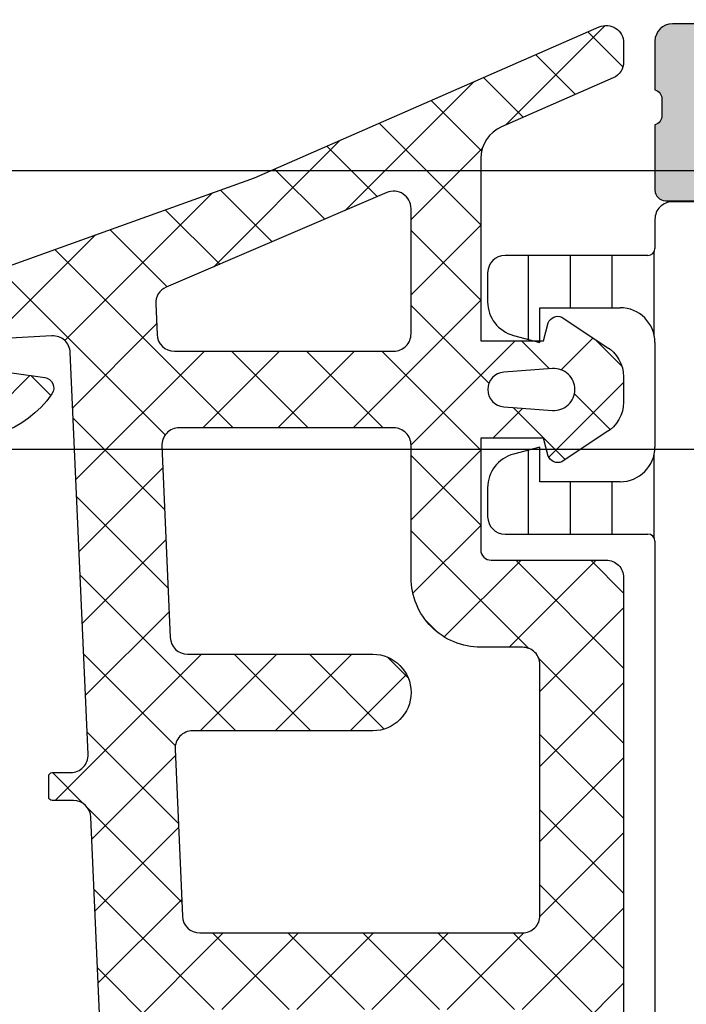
# Model space of a CAD drawing. Header units: millimetres. Extents: x 373037 to 682063, y 76092 to 274210.
# Tile 298 of 552: x 667693 to 667712, y 273221 to 273249. Entities that reach past the tile are written whole.
import ezdxf

# ---------------------------------------------------------------- set-up
doc = ezdxf.new("R2010")
doc.units = ezdxf.units.MM
doc.header["$LTSCALE"] = 100
doc.layers.add('PUDORYS', color=253, linetype='CONTINUOUS')

msp = doc.modelspace()

# ---------------------------------------------------------------- hatches: boundary and pattern name
at = {"layer": 'PUDORYS', "true_color": 0x939598}
h = msp.add_hatch(color=252, dxfattribs=at)
edge = h.paths.add_edge_path()
edge.add_arc((667666.1488604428, 273259.472451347), 0.5000674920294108, 90.0077324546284, 179.9922675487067)
edge.add_line((667665.6487929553, 273259.4725188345), (667665.6487929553, 273255.4725188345))
edge.add_arc((667666.1488604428, 273255.472586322), 0.5000674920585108, 180.0077324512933, 269.9922675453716)
edge.add_line((667666.1487929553, 273254.9725188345), (667667.4488417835, 273254.9725188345))
edge.add_arc((667667.4488048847, 273255.4725557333), 0.5000369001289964, 270.0042279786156, 359.9957720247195)
edge.add_line((667667.9488417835, 273255.4725188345), (667667.9488417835, 273255.9725188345))
edge.add_line((667667.9488417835, 273255.9725188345), (667666.9488417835, 273255.9725188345))
edge.add_line((667666.9488417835, 273255.9725188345), (667666.9488417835, 273257.4725188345))
edge.add_arc((667667.9488048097, 273257.4725558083), 0.9999630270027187, 89.99788148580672, 180.0021185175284, ccw=False)
edge.add_line((667667.9488417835, 273258.4725188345), (667671.9488417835, 273258.4725188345))
edge.add_arc((667671.9487649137, 273257.4724419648), 1.000076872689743, 0.004403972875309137, 89.99559602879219, ccw=False)
edge.add_line((667672.9488417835, 273257.4725188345), (667672.9488417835, 273255.9725188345))
edge.add_line((667672.9488417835, 273255.9725188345), (667671.9488417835, 273255.9725188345))
edge.add_line((667671.9488417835, 273255.9725188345), (667671.9488417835, 273255.4725188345))
edge.add_arc((667672.4487843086, 273255.4724613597), 0.4999425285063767, 179.9934131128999, 270.006586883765)
edge.add_line((667672.4488417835, 273254.9725188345), (667675.2488295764, 273254.9725188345))
edge.add_arc((667675.2488295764, 273255.4725188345), 0.5, 270, 360)
edge.add_line((667675.7488295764, 273255.4725188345), (667675.7488295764, 273255.6725188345))
edge.add_arc((667675.2488295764, 273255.6725188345), 0.5, 0, 90)
edge.add_line((667675.2488295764, 273256.1725188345), (667674.7488295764, 273256.1725188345))
edge.add_arc((667674.7488646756, 273256.6725539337), 0.5000351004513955, 180.004021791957, 269.9959782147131, ccw=False)
edge.add_line((667674.2488295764, 273256.6725188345), (667674.2488295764, 273257.4725218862))
edge.add_arc((667674.7488461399, 273257.4725053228), 0.5000165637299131, 90.00189796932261, 179.9981020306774, ccw=False)
edge.add_line((667674.7488295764, 273257.9725218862), (667706.0488234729, 273257.9725218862))
edge.add_line((667706.0488234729, 273257.9725218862), (667712.0872810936, 273257.5401252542))
edge.add_arc((667712.0488250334, 273256.5409055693), 0.9999594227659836, 0, 87.79599713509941, ccw=False)
edge.add_line((667713.0487844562, 273256.5409055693), (667713.0487844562, 273249.8724533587))
edge.add_arc((667712.5487844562, 273249.8724533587), 0.5, 270.0000000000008, 360, ccw=False)
edge.add_line((667712.5487844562, 273249.3724533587), (667711.6487844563, 273249.3724533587))
edge.add_arc((667711.6487844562, 273248.8724533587), 0.5, 90, 180)
edge.add_line((667711.1487844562, 273248.8724533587), (667711.1487844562, 273247.4724518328))
edge.add_arc((667711.0699480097, 273247.204931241), 0.278895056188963, -1.164589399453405, 73.58012357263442, ccw=False)
edge.add_line((667711.3487854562, 273247.1992628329), (667711.3487854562, 273246.7456688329))
edge.add_arc((667711.0699173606, 273246.7400081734), 0.2789255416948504, -73.57540544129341, 1.1628700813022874, ccw=False)
edge.add_line((667711.1487844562, 273246.4724648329), (667711.1487844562, 273244.5924538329))
edge.add_arc((667711.4487844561, 273244.5924538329), 0.2999999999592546, 180, 270.0000000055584)
edge.add_line((667711.4487844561, 273244.2924538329), (667712.4287587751, 273244.2924538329))
edge.add_arc((667712.4287587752, 273244.5924538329), 0.2999999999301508, 269.9999999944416, 360)
edge.add_line((667712.7287587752, 273244.5924538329), (667712.7287587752, 273247.352451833))
edge.add_arc((667712.8487587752, 273247.352451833), 0.1199999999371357, 89.99999997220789, 180, ccw=False)
edge.add_line((667712.8487587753, 273247.4724518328), (667717.1487844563, 273247.4724518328))
edge.add_arc((667717.1487844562, 273246.9724518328), 0.5, 0, 90, ccw=False)
edge.add_line((667717.6487844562, 273246.9724518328), (667717.6487844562, 273246.2724518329))
edge.add_line((667717.6487844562, 273246.2724518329), (667716.2672889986, 273243.8796315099))
edge.add_arc((667716.3869042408, 273243.8105716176), 0.1381197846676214, 150.0000000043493, 269.9999999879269)
edge.add_line((667716.3869042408, 273243.6724518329), (667720.1487844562, 273243.6724518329))
edge.add_arc((667720.1487844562, 273241.6724518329), 2, 0, 90, ccw=False)
edge.add_line((667722.1487844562, 273241.6724518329), (667722.1487844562, 273241.1044564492))
edge.add_arc((667722.6487844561, 273241.1044564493), 0.4999999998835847, 180.0000000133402, 214.4790717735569)
edge.add_arc((667726.3582830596, 273243.651929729), 5.000000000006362, 214.4790717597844, 264.6507719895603)
edge.add_arc((667725.9106646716, 273238.8105784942), 0.1381197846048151, 262.2975625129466, 390.0000000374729)
edge.add_line((667726.0302799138, 273238.8796383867), (667724.6487844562, 273241.2724587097))
edge.add_line((667724.6487844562, 273241.2724587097), (667724.6487844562, 273241.9724587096))
edge.add_arc((667725.1487844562, 273241.9724587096), 0.5, 90, 180, ccw=False)
edge.add_line((667725.1487844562, 273242.4724587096), (667729.4488101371, 273242.4724587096))
edge.add_arc((667729.4488101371, 273242.3524587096), 0.1199999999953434, 0, 90, ccw=False)
edge.add_line((667729.5688101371, 273242.3524587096), (667729.5688101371, 273239.5924607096))
edge.add_arc((667729.8688101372, 273239.5924607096), 0.3000000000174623, 180, 270)
edge.add_line((667729.8688101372, 273239.2924607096), (667730.8487844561, 273239.2924607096))
edge.add_arc((667730.8487844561, 273239.5924607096), 0.3000000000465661, 270.0000000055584, 360)
edge.add_line((667731.1487844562, 273239.5924607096), (667731.1487844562, 273241.4724717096))
edge.add_arc((667731.2276515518, 273241.7400150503), 0.2789255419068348, 178.8371299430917, 253.5754054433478, ccw=False)
edge.add_line((667730.9487834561, 273241.7456757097), (667730.9487834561, 273242.1992697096))
edge.add_arc((667731.2276209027, 273242.2049381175), 0.2788950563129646, 106.41987640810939, 181.1645893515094, ccw=False)
edge.add_line((667731.1487844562, 273242.4724587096), (667731.1487844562, 273245.472517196))
edge.add_line((667731.1487844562, 273245.472517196), (667730.4487120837, 273246.17262009))
edge.add_line((667730.4487120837, 273246.17262009), (667729.8487059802, 273246.17262009))
edge.add_line((667729.8487059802, 273246.17262009), (667729.8487059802, 273244.5726139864))
edge.add_arc((667729.3486965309, 273244.5726234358), 0.5000094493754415, 270.0010827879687, 359.99891720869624, ccw=False)
edge.add_line((667729.3487059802, 273244.0726139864), (667728.9532779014, 273244.0726139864))
edge.add_arc((667728.953277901, 273244.5726139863), 0.4999999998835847, 255.00000003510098, 270.0000000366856, ccw=False)
edge.add_line((667728.8238683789, 273244.0896510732), (667727.3899816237, 273244.4738598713))
edge.add_arc((667727.6488006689, 273245.4397856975), 0.9999999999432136, 179.9999999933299, 254.9999999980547, ccw=False)
edge.add_line((667726.6488006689, 273245.4397856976), (667726.6488006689, 273251.1726078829))
edge.add_line((667726.6488006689, 273251.1726078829), (667729.8487059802, 273251.1726078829))
edge.add_line((667729.8487059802, 273251.1726078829), (667729.8487059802, 273250.3726200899))
edge.add_line((667729.8487059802, 273250.3726200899), (667730.4487120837, 273250.3726200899))
edge.add_line((667730.4487120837, 273250.3726200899), (667731.1486937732, 273251.5850529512))
edge.add_line((667731.1486937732, 273251.5850529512), (667731.1486937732, 273252.6726078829))
edge.add_line((667731.1486937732, 273252.6726078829), (667716.1487844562, 273252.6726078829))
edge.add_arc((667716.1487844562, 273253.1726078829), 0.5, 180, 270, ccw=False)
edge.add_line((667715.6487844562, 273253.1726078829), (667715.6487844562, 273258.9725188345))
edge.add_arc((667714.6487844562, 273258.9725188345), 1, 0, 90)
edge.add_line((667714.6487844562, 273259.9725188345), (667666.1487929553, 273259.9725188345))
edge = h.paths.add_edge_path(flags=16)
edge.add_line((667725.0488006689, 273250.3726200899), (667725.0488006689, 273245.9726200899))
edge.add_arc((667724.5488006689, 273245.9726200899), 0.5, 270.0000000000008, 360, ccw=False)
edge.add_line((667724.5488006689, 273245.4726200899), (667720.1488006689, 273245.4726200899))
edge.add_arc((667720.1488006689, 273245.9726200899), 0.5, 180, 270, ccw=False)
edge.add_line((667719.6488006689, 273245.9726200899), (667719.6488006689, 273250.3726200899))
edge.add_arc((667720.1488006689, 273250.3726200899), 0.5, 90, 180, ccw=False)
edge.add_line((667720.1488006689, 273250.8726200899), (667724.5488006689, 273250.8726200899))
edge.add_arc((667724.5488006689, 273250.3726200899), 0.5, 0, 90, ccw=False)
h = msp.add_hatch(dxfattribs=at)
h.set_pattern_fill('ANSI37', color=252, scale=0.48, angle=270, style=0)
h.set_pattern_definition([(315, (667706.1487929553, 273234.9725188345), (1.077630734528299, 1.077630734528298), []), (44.99999999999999, (667706.1487929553, 273234.9725188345), (-1.077630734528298, 1.077630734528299), [])])
edge = h.paths.add_edge_path(flags=16)
edge.add_line((667706.8130869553, 273238.3737958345), (667708.2059409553, 273238.2740518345))
edge.add_arc((667708.248798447, 273238.872518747), 0.5999995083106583, 265.9039194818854, 360.000008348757)
edge.add_arc((667708.248798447, 273238.872518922), 0.5999995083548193, 359.9999916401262, 454.0960805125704)
edge.add_line((667708.2059409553, 273239.4709858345), (667706.8130869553, 273239.3712418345))
edge.add_arc((667706.8488014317, 273238.8725188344), 0.5000001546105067, 94.09606439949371, 265.9039355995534)
edge = h.paths.add_edge_path(flags=16)
edge.add_arc((667703.6487933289, 273240.4725154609), 0.4999996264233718, 269.9999571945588, 360.0000428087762)
edge.add_line((667704.1487929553, 273240.4725158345), (667704.1487929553, 273244.0662008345))
edge.add_arc((667703.6487926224, 273244.0662008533), 0.5000003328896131, 359.9999978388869, 473.2180265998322)
edge.add_line((667703.4516769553, 273244.5257068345), (667697.1205749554, 273241.8098288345))
edge.add_arc((667697.3176908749, 273241.3503234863), 0.4999998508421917, 113.2180817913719, 182.5001106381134)
edge.add_line((667696.8181669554, 273241.3285128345), (667696.8564929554, 273240.4507058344))
edge.add_arc((667697.3560165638, 273240.4725153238), 0.4999994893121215, 182.499979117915, 270.0000448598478)
edge.add_line((667697.3560169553, 273239.9725158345), (667703.6487929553, 273239.9725158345))
edge = h.paths.add_edge_path(flags=16)
edge.add_line((667698.2406309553, 273214.9185968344), (667707.1374839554, 273210.7699268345))
edge.add_arc((667707.3487930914, 273211.2230805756), 0.499999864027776, 244.9999920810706, 360.0000296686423)
edge.add_line((667707.8487929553, 273211.2230808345), (667707.8487929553, 273220.5725158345))
edge.add_arc((667707.3487933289, 273220.572516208), 0.4999996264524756, 359.9999571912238, 450.0000428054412)
edge.add_line((667707.3487929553, 273221.0725158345), (667698.2248699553, 273221.0725158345))
edge.add_arc((667698.2248701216, 273220.5725157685), 0.5000000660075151, 90.00001905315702, 182.5000272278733)
edge.add_line((667697.7253459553, 273220.5507058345), (667697.9524159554, 273215.3499418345))
edge.add_arc((667698.4519413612, 273215.3717515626), 0.5000012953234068, 182.4999974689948, 244.9999080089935)
edge = h.paths.add_edge_path(flags=16)
edge.add_arc((667707.3487933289, 273223.772515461), 0.4999996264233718, 269.9999571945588, 360.0000428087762)
edge.add_line((667707.8487929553, 273223.7725158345), (667707.8487929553, 273230.9725158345))
edge.add_arc((667707.3487933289, 273230.9725162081), 0.4999996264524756, 359.9999571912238, 450.0000428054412)
edge.add_line((667707.3487929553, 273231.4725158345), (667706.1487929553, 273231.4725158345))
edge.add_arc((667706.1487914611, 273233.4725143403), 1.999998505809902, 179.9999571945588, 270.00004280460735, ccw=False)
edge.add_line((667704.1487929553, 273233.4725158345), (667704.1487929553, 273237.2725158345))
edge.add_arc((667703.6487933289, 273237.2725162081), 0.4999996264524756, 359.9999571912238, 450.0000428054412)
edge.add_line((667703.6487929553, 273237.7725158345), (667697.4957319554, 273237.7725158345))
edge.add_arc((667697.4957321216, 273237.2725157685), 0.5000000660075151, 90.00001905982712, 182.5000272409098)
edge.add_line((667696.9962079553, 273237.2507058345), (667697.2363429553, 273231.7507058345))
edge.add_arc((667697.7358665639, 273231.7725153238), 0.4999994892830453, 182.4999791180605, 270.0000448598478)
edge.add_line((667697.7358669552, 273231.2725158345), (667703.0487929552, 273231.2725158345))
edge.add_arc((667703.0487929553, 273230.1725158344), 1.100000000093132, -90, 90, ccw=False)
edge.add_line((667703.0487929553, 273229.0725158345), (667697.8755819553, 273229.0725158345))
edge.add_arc((667697.8755821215, 273228.5725157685), 0.5000000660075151, 90.00001905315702, 182.5000272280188)
edge.add_line((667697.3760579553, 273228.5507058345), (667697.5856309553, 273223.7507058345))
edge.add_arc((667698.0851545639, 273223.7725153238), 0.4999994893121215, 182.499979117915, 270.0000448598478)
edge.add_line((667698.0851549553, 273223.2725158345), (667707.3487929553, 273223.2725158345))
edge = h.paths.add_edge_path()
edge.add_line((667705.9623359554, 273208.5594628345), (667697.1744699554, 273212.6573118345))
edge.add_ellipse((667698.4423274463, 273215.3762372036), major_axis=(-3.000002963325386, 0), ratio=1, start_angle=2.5000588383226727, end_angle=64.9999693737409, ccw=False)
edge.add_line((667695.4451799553, 273215.2453758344), (667695.4168459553, 273215.8943258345))
edge.add_ellipse((667694.9173223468, 273215.8725163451), major_axis=(-0.4999994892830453, 0), ratio=1, start_angle=182.4999791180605, end_angle=270.0000448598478)
edge.add_line((667694.9173219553, 273216.3725158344), (667693.9487929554, 273216.3725158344))
edge.add_ellipse((667693.9487928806, 273216.4725157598), major_axis=(-0.09999992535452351, 0), ratio=1, start_angle=-4.28221164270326e-05, end_angle=90.00004277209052, ccw=False)
edge.add_line((667693.8487929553, 273216.4725158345), (667693.8487929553, 273217.0725158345))
edge.add_ellipse((667693.9487928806, 273217.0725159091), major_axis=(-0.09999992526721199, 0), ratio=1, start_angle=-90.00004280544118, end_angle=4.275541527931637e-05, ccw=False)
edge.add_line((667693.9487929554, 273217.1725158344), (667694.8518309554, 273217.1725158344))
edge.add_ellipse((667694.851830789, 273217.6725159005), major_axis=(-0.5000000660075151, 0), ratio=1, start_angle=90.0000190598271, end_angle=182.5000272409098)
edge.add_line((667695.3513549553, 273217.6943258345), (667694.9575169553, 273226.5946198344))
edge.add_ellipse((667694.4580056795, 273226.5725157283), major_axis=(-0.5000001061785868, 0), ratio=1, start_angle=182.5337692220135, end_angle=270.0000829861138)
edge.add_line((667694.4580049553, 273227.0725158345), (667693.8487929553, 273227.0725158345))
edge.add_ellipse((667693.8487928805, 273227.1725157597), major_axis=(-0.09999992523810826, 0), ratio=1, start_angle=-4.2822116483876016e-05, end_angle=90.00004282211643, ccw=False)
edge.add_line((667693.7487929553, 273227.1725158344), (667693.7487929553, 273227.7725158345))
edge.add_ellipse((667693.8487928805, 273227.7725159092), major_axis=(-0.09999992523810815, 0), ratio=1, start_angle=-90.00004285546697, end_angle=4.275541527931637e-05, ccw=False)
edge.add_line((667693.8487929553, 273227.8725158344), (667694.3783549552, 273227.8725158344))
edge.add_ellipse((667694.378355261, 273228.3725163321), major_axis=(-0.5000004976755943, 0), ratio=1, start_angle=89.99996496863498, end_angle=182.533697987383)
edge.add_line((667694.8778669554, 273228.3946198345), (667694.3672109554, 273239.9348448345))
edge.add_ellipse((667693.8676863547, 273239.9130353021), major_axis=(-0.5000004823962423, 0), ratio=1, start_angle=182.4999790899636, end_angle=273.2170573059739)
edge.add_line((667693.8396269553, 273240.4122478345), (667688.7058839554, 273240.1236848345))
edge.add_ellipse((667688.8214393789, 273239.7132668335), major_axis=(-0.426375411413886, 0), ratio=1, start_angle=-74.27514552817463, end_angle=69.24102762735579)
edge.add_line((667688.6703159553, 273239.3145718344), (667688.9029189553, 273239.3158118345))
edge.add_line((667688.9029189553, 273239.3158118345), (667690.7854979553, 273239.6139498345))
edge.add_line((667690.7854979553, 273239.6139498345), (667693.6347829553, 273239.2135238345))
edge.add_ellipse((667693.5930323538, 273238.9164432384), major_axis=(-0.2999999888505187, 0), ratio=1, start_angle=145.4022536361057, end_angle=262.00025595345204, ccw=False)
edge.add_ellipse((667691.3704612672, 273240.4495566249), major_axis=(-3.000047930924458, 0), ratio=1, start_angle=71.99157541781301, end_angle=145.4023587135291, ccw=False)
edge.add_line((667690.4429759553, 273237.5964778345), (667688.1880849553, 273238.2300538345))
edge.add_ellipse((667688.3490144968, 273239.0052663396), major_axis=(-0.7917403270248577, 0), ratio=1, start_angle=6.798346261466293, end_angle=78.27231020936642, ccw=False)
edge.add_line((667687.5628409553, 273238.9115438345), (667687.5616199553, 273239.9697538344))
edge.add_ellipse((667688.7407061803, 273239.8406295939), major_axis=(-1.18613548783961, 0), ratio=1, start_angle=288.65557644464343, end_angle=353.7503218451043, ccw=False)
edge.add_line((667688.3612869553, 273240.9644438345), (667691.6026269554, 273242.0587768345))
edge.add_line((667691.6026269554, 273242.0587768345), (667699.6524219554, 273244.9485548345))
edge.add_line((667699.6524219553, 273244.9485548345), (667709.5502989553, 273249.2813638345))
edge.add_ellipse((667709.7485690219, 273248.8223548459), major_axis=(-0.5000002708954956, 0), ratio=1, start_angle=180.0665763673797, end_angle=293.362049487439, ccw=False)
edge.add_line((667710.2485689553, 273248.8229358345), (667710.2492039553, 273248.2762348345))
edge.add_ellipse((667709.7492038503, 273248.2756545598), major_axis=(-0.5000004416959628, 0), ratio=1, start_angle=113.92082453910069, end_angle=180.0664945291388, ccw=False)
edge.add_line((667709.9519409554, 273247.8186008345), (667706.7479379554, 273246.4168448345))
edge.add_ellipse((667707.148792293, 273245.5007037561), major_axis=(-0.9999993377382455, 0), ratio=1, start_angle=-66.36838527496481, end_angle=5.280726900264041e-05)
edge.add_line((667706.1487929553, 273245.5007028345), (667706.1487929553, 273240.2727608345))
edge.add_line((667706.1487929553, 273240.2727608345), (667707.9482719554, 273240.2727518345))
edge.add_line((667707.9482719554, 273240.2727518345), (667708.0862139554, 273240.7875528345))
edge.add_ellipse((667708.3633679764, 273240.6727875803), major_axis=(-0.2999756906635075, 0), ratio=1, start_angle=247.4964333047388, end_angle=337.50629974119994, ccw=False)
edge.add_line((667708.4781809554, 273240.9499218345), (667709.7483079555, 273240.1007548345))
edge.add_ellipse((667709.2485871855, 273239.2348906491), major_axis=(-0.9997207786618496, 0), ratio=1, start_angle=179.9923881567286, end_angle=240.00923930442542, ccw=False)
edge.add_line((667710.2483079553, 273239.2347578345), (667710.2482769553, 273238.5103968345))
edge.add_ellipse((667709.2485391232, 273238.5106048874), major_axis=(-0.9997378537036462, 0), ratio=1, start_angle=119.99132494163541, end_angle=179.9880763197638, ccw=False)
edge.add_line((667709.7482769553, 273237.6447308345), (667708.4781809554, 273236.7955638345))
edge.add_ellipse((667708.3633690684, 273237.0727113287), major_axis=(-0.2999875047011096, 0), ratio=1, start_angle=22.49860380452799, end_angle=112.50240616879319, ccw=False)
edge.add_line((667708.0862139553, 273236.9579178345), (667707.9482419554, 273237.4727338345))
edge.add_line((667707.9482419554, 273237.4727338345), (667706.1487929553, 273237.4727418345))
edge.add_line((667706.1487929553, 273237.4727418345), (667706.1487929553, 273234.2725148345))
edge.add_ellipse((667706.4487927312, 273234.2725146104), major_axis=(-0.2999997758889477, 0), ratio=1, start_angle=-4.279988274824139e-05, end_angle=90.00004279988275)
edge.add_line((667706.4487929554, 273233.9725148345), (667709.7487889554, 273233.9725148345))
edge.add_ellipse((667709.7487893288, 273233.4725152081), major_axis=(-0.4999996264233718, 0), ratio=1, start_angle=179.9999571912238, end_angle=270.0000428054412, ccw=False)
edge.add_line((667710.2487889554, 273233.4725148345), (667710.2487889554, 273206.5748928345))
edge.add_line((667710.2487889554, 273206.5748928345), (667708.6983969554, 273205.6797748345))
edge.add_ellipse((667708.4483968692, 273206.1127873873), major_axis=(-0.4999999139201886, 0), ratio=1, start_angle=6.335268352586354e-05, end_angle=120.00001708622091, ccw=False)
edge.add_line((667707.9483969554, 273206.1127868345), (667706.2510259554, 273206.1127868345))
edge.add_line((667706.2510259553, 273206.1127868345), (667706.2510259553, 273208.1063088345))
edge.add_ellipse((667705.7510256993, 273208.1063091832), major_axis=(-0.5000002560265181, 0), ratio=1, start_angle=179.9999600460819, end_angle=244.9998714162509)
h = msp.add_hatch(dxfattribs=at)
h.set_pattern_fill('ANSI37', color=252, scale=0.48, angle=270, style=0)
h.set_pattern_definition([(315, (667706.1487931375, 273234.9725188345), (1.077630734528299, 1.077630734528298), []), (44.99999999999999, (667706.1487931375, 273234.9725188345), (-1.077630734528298, 1.077630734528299), [])])
edge = h.paths.add_edge_path(flags=16)
edge.add_line((667706.8130871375, 273238.3737958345), (667708.2059411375, 273238.2740518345))
edge.add_arc((667708.2487986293, 273238.872518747), 0.5999995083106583, 265.9039194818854, 360.000008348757)
edge.add_arc((667708.2487986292, 273238.872518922), 0.5999995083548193, 359.9999916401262, 454.0960805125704)
edge.add_line((667708.2059411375, 273239.4709858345), (667706.8130871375, 273239.3712418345))
edge.add_arc((667706.848801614, 273238.8725188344), 0.5000001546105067, 94.09606439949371, 265.9039355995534)
edge = h.paths.add_edge_path(flags=16)
edge.add_arc((667703.6487935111, 273240.4725154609), 0.4999996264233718, 269.9999571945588, 360.0000428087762)
edge.add_line((667704.1487931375, 273240.4725158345), (667704.1487931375, 273244.0662008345))
edge.add_arc((667703.6487928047, 273244.0662008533), 0.5000003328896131, 359.9999978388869, 473.2180265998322)
edge.add_line((667703.4516771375, 273244.5257068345), (667697.1205751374, 273241.8098288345))
edge.add_arc((667697.3176910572, 273241.3503234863), 0.4999998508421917, 113.2180817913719, 182.5001106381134)
edge.add_line((667696.8181671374, 273241.3285128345), (667696.8564931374, 273240.4507058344))
edge.add_arc((667697.356016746, 273240.4725153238), 0.4999994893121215, 182.499979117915, 270.0000448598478)
edge.add_line((667697.3560171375, 273239.9725158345), (667703.6487931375, 273239.9725158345))
edge = h.paths.add_edge_path(flags=16)
edge.add_line((667698.2406311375, 273214.9185968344), (667707.1374841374, 273210.7699268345))
edge.add_arc((667707.3487932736, 273211.2230805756), 0.499999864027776, 244.9999920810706, 360.0000296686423)
edge.add_line((667707.8487931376, 273211.2230808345), (667707.8487931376, 273220.5725158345))
edge.add_arc((667707.348793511, 273220.572516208), 0.4999996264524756, 359.9999571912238, 450.0000428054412)
edge.add_line((667707.3487931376, 273221.0725158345), (667698.2248701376, 273221.0725158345))
edge.add_arc((667698.2248703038, 273220.5725157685), 0.5000000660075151, 90.00001905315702, 182.5000272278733)
edge.add_line((667697.7253461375, 273220.5507058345), (667697.9524161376, 273215.3499418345))
edge.add_arc((667698.4519415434, 273215.3717515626), 0.5000012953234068, 182.4999974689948, 244.9999080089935)
edge = h.paths.add_edge_path(flags=16)
edge.add_arc((667707.348793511, 273223.772515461), 0.4999996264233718, 269.9999571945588, 360.0000428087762)
edge.add_line((667707.8487931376, 273223.7725158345), (667707.8487931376, 273230.9725158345))
edge.add_arc((667707.348793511, 273230.9725162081), 0.4999996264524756, 359.9999571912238, 450.0000428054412)
edge.add_line((667707.3487931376, 273231.4725158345), (667706.1487931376, 273231.4725158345))
edge.add_arc((667706.1487916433, 273233.4725143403), 1.999998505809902, 179.9999571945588, 270.00004280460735, ccw=False)
edge.add_line((667704.1487931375, 273233.4725158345), (667704.1487931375, 273237.2725158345))
edge.add_arc((667703.6487935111, 273237.2725162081), 0.4999996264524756, 359.9999571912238, 450.0000428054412)
edge.add_line((667703.6487931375, 273237.7725158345), (667697.4957321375, 273237.7725158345))
edge.add_arc((667697.4957323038, 273237.2725157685), 0.5000000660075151, 90.00001905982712, 182.5000272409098)
edge.add_line((667696.9962081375, 273237.2507058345), (667697.2363431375, 273231.7507058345))
edge.add_arc((667697.735866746, 273231.7725153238), 0.4999994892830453, 182.4999791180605, 270.0000448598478)
edge.add_line((667697.7358671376, 273231.2725158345), (667703.0487931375, 273231.2725158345))
edge.add_arc((667703.0487931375, 273230.1725158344), 1.100000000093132, -90, 90, ccw=False)
edge.add_line((667703.0487931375, 273229.0725158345), (667697.8755821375, 273229.0725158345))
edge.add_arc((667697.8755823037, 273228.5725157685), 0.5000000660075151, 90.00001905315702, 182.5000272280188)
edge.add_line((667697.3760581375, 273228.5507058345), (667697.5856311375, 273223.7507058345))
edge.add_arc((667698.0851547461, 273223.7725153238), 0.4999994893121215, 182.499979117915, 270.0000448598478)
edge.add_line((667698.0851551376, 273223.2725158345), (667707.3487931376, 273223.2725158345))
edge = h.paths.add_edge_path()
edge.add_line((667705.9623361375, 273208.5594628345), (667697.1744701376, 273212.6573118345))
edge.add_ellipse((667698.4423276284, 273215.3762372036), major_axis=(-3.000002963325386, 0), ratio=1, start_angle=2.5000588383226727, end_angle=64.9999693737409, ccw=False)
edge.add_line((667695.4451801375, 273215.2453758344), (667695.4168461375, 273215.8943258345))
edge.add_ellipse((667694.917322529, 273215.8725163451), major_axis=(-0.4999994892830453, 0), ratio=1, start_angle=182.4999791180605, end_angle=270.0000448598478)
edge.add_line((667694.9173221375, 273216.3725158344), (667693.9487931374, 273216.3725158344))
edge.add_ellipse((667693.9487930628, 273216.4725157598), major_axis=(-0.09999992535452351, 0), ratio=1, start_angle=-4.28221164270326e-05, end_angle=90.00004277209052, ccw=False)
edge.add_line((667693.8487931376, 273216.4725158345), (667693.8487931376, 273217.0725158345))
edge.add_ellipse((667693.9487930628, 273217.0725159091), major_axis=(-0.09999992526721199, 0), ratio=1, start_angle=-90.00004280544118, end_angle=4.275541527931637e-05, ccw=False)
edge.add_line((667693.9487931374, 273217.1725158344), (667694.8518311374, 273217.1725158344))
edge.add_ellipse((667694.8518309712, 273217.6725159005), major_axis=(-0.5000000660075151, 0), ratio=1, start_angle=90.0000190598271, end_angle=182.5000272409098)
edge.add_line((667695.3513551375, 273217.6943258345), (667694.9575171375, 273226.5946198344))
edge.add_ellipse((667694.4580058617, 273226.5725157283), major_axis=(-0.5000001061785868, 0), ratio=1, start_angle=182.5337692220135, end_angle=270.0000829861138)
edge.add_line((667694.4580051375, 273227.0725158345), (667693.8487931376, 273227.0725158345))
edge.add_ellipse((667693.8487930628, 273227.1725157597), major_axis=(-0.09999992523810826, 0), ratio=1, start_angle=-4.2822116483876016e-05, end_angle=90.00004282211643, ccw=False)
edge.add_line((667693.7487931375, 273227.1725158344), (667693.7487931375, 273227.7725158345))
edge.add_ellipse((667693.8487930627, 273227.7725159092), major_axis=(-0.09999992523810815, 0), ratio=1, start_angle=-90.00004285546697, end_angle=4.275541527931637e-05, ccw=False)
edge.add_line((667693.8487931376, 273227.8725158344), (667694.3783551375, 273227.8725158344))
edge.add_ellipse((667694.3783554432, 273228.3725163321), major_axis=(-0.5000004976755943, 0), ratio=1, start_angle=89.99996496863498, end_angle=182.533697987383)
edge.add_line((667694.8778671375, 273228.3946198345), (667694.3672111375, 273239.9348448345))
edge.add_ellipse((667693.8676865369, 273239.9130353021), major_axis=(-0.5000004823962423, 0), ratio=1, start_angle=182.4999790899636, end_angle=273.2170573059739)
edge.add_line((667693.8396271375, 273240.4122478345), (667688.7058841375, 273240.1236848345))
edge.add_ellipse((667688.8214395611, 273239.7132668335), major_axis=(-0.426375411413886, 0), ratio=1, start_angle=-74.27514552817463, end_angle=69.24102762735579)
edge.add_line((667688.6703161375, 273239.3145718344), (667688.9029191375, 273239.3158118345))
edge.add_line((667688.9029191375, 273239.3158118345), (667690.7854981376, 273239.6139498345))
edge.add_line((667690.7854981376, 273239.6139498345), (667693.6347831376, 273239.2135238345))
edge.add_ellipse((667693.5930325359, 273238.9164432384), major_axis=(-0.2999999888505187, 0), ratio=1, start_angle=145.4022536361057, end_angle=262.00025595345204, ccw=False)
edge.add_ellipse((667691.3704614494, 273240.4495566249), major_axis=(-3.000047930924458, 0), ratio=1, start_angle=71.99157541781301, end_angle=145.4023587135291, ccw=False)
edge.add_line((667690.4429761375, 273237.5964778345), (667688.1880851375, 273238.2300538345))
edge.add_ellipse((667688.349014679, 273239.0052663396), major_axis=(-0.7917403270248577, 0), ratio=1, start_angle=6.798346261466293, end_angle=78.27231020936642, ccw=False)
edge.add_line((667687.5628411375, 273238.9115438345), (667687.5616201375, 273239.9697538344))
edge.add_ellipse((667688.7407063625, 273239.8406295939), major_axis=(-1.18613548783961, 0), ratio=1, start_angle=288.65557644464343, end_angle=353.7503218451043, ccw=False)
edge.add_line((667688.3612871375, 273240.9644438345), (667691.6026271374, 273242.0587768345))
edge.add_line((667691.6026271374, 273242.0587768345), (667699.6524221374, 273244.9485548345))
edge.add_line((667699.6524221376, 273244.9485548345), (667709.5502991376, 273249.2813638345))
edge.add_ellipse((667709.7485692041, 273248.8223548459), major_axis=(-0.5000002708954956, 0), ratio=1, start_angle=180.0665763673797, end_angle=293.362049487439, ccw=False)
edge.add_line((667710.2485691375, 273248.8229358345), (667710.2492041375, 273248.2762348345))
edge.add_ellipse((667709.7492040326, 273248.2756545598), major_axis=(-0.5000004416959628, 0), ratio=1, start_angle=113.92082453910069, end_angle=180.0664945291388, ccw=False)
edge.add_line((667709.9519411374, 273247.8186008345), (667706.7479381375, 273246.4168448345))
edge.add_ellipse((667707.1487924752, 273245.5007037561), major_axis=(-0.9999993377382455, 0), ratio=1, start_angle=-66.36838527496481, end_angle=5.280726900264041e-05)
edge.add_line((667706.1487931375, 273245.5007028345), (667706.1487931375, 273240.2727608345))
edge.add_line((667706.1487931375, 273240.2727608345), (667707.9482721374, 273240.2727518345))
edge.add_line((667707.9482721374, 273240.2727518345), (667708.0862141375, 273240.7875528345))
edge.add_ellipse((667708.3633681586, 273240.6727875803), major_axis=(-0.2999756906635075, 0), ratio=1, start_angle=247.4964333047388, end_angle=337.50629974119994, ccw=False)
edge.add_line((667708.4781811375, 273240.9499218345), (667709.7483081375, 273240.1007548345))
edge.add_ellipse((667709.2485873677, 273239.2348906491), major_axis=(-0.9997207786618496, 0), ratio=1, start_angle=179.9923881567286, end_angle=240.00923930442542, ccw=False)
edge.add_line((667710.2483081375, 273239.2347578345), (667710.2482771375, 273238.5103968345))
edge.add_ellipse((667709.2485393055, 273238.5106048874), major_axis=(-0.9997378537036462, 0), ratio=1, start_angle=119.99132494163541, end_angle=179.9880763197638, ccw=False)
edge.add_line((667709.7482771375, 273237.6447308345), (667708.4781811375, 273236.7955638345))
edge.add_ellipse((667708.3633692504, 273237.0727113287), major_axis=(-0.2999875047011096, 0), ratio=1, start_angle=22.49860380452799, end_angle=112.50240616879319, ccw=False)
edge.add_line((667708.0862141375, 273236.9579178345), (667707.9482421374, 273237.4727338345))
edge.add_line((667707.9482421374, 273237.4727338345), (667706.1487931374, 273237.4727418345))
edge.add_line((667706.1487931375, 273237.4727418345), (667706.1487931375, 273234.2725148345))
edge.add_ellipse((667706.4487929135, 273234.2725146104), major_axis=(-0.2999997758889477, 0), ratio=1, start_angle=-4.279988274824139e-05, end_angle=90.00004279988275)
edge.add_line((667706.4487931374, 273233.9725148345), (667709.7487891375, 273233.9725148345))
edge.add_ellipse((667709.748789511, 273233.4725152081), major_axis=(-0.4999996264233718, 0), ratio=1, start_angle=179.9999571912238, end_angle=270.0000428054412, ccw=False)
edge.add_line((667710.2487891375, 273233.4725148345), (667710.2487891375, 273206.5748928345))
edge.add_line((667710.2487891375, 273206.5748928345), (667708.6983971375, 273205.6797748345))
edge.add_ellipse((667708.4483970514, 273206.1127873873), major_axis=(-0.4999999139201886, 0), ratio=1, start_angle=6.335268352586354e-05, end_angle=120.00001708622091, ccw=False)
edge.add_line((667707.9483971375, 273206.1127868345), (667706.2510261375, 273206.1127868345))
edge.add_line((667706.2510261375, 273206.1127868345), (667706.2510261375, 273208.1063088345))
edge.add_ellipse((667705.7510258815, 273208.1063091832), major_axis=(-0.5000002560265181, 0), ratio=1, start_angle=179.9999600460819, end_angle=244.9998714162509)
h = msp.add_hatch(dxfattribs=at)
h.set_pattern_fill('LINIE', color=252, scale=1.2, angle=90, style=0)
h.set_pattern_definition([(90, (679979.9212210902, 248347.5297934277), (-1.2, 7.347638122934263e-17), [])])
edge = h.paths.add_edge_path()
edge.add_arc((667712.4579826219, 273244.5624355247), 0.2999999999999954, -89.99792470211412, 0.0020752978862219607, ccw=False)
edge.add_line((667712.4579934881, 273244.2624355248), (667711.6476621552, 273244.2624068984))
edge.add_arc((667711.6476775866, 273243.7624095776), 0.4999973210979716, 90.00176831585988, 180.0023822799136)
edge.add_line((667711.1476802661, 273243.7623887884), (667711.1463597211, 273242.9213165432))
edge.add_arc((667710.946359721, 273242.9213165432), 0.1999999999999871, 270.00000000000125, 360, ccw=False)
edge.add_line((667710.946359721, 273242.7213165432), (667706.846359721, 273242.7213165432))
edge.add_arc((667706.846359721, 273242.2213165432), 0.5000000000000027, 89.99999999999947, 179.9999999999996)
edge.add_line((667706.346359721, 273242.2213165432), (667706.346359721, 273241.3905673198))
edge.add_arc((667707.346359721, 273241.3905673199), 0.9999999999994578, 180.0000000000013, 254.9999999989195)
edge.add_line((667707.0875406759, 273240.4246414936), (667707.846359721, 273240.2213165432))
edge.add_line((667707.846359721, 273240.2213165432), (667707.846359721, 273241.2213165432))
edge.add_line((667707.846359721, 273241.2213165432), (667710.146359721, 273241.2213165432))
edge.add_arc((667710.1446504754, 273240.217190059), 1.004127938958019, 0.23408772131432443, 89.90246998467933, ccw=False)
edge.add_line((667711.1487700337, 273240.2212925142), (667711.1487700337, 273237.2214141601))
edge.add_arc((667710.1446506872, 273237.2254425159), 1.004127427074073, 270.09751797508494, 359.7701403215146, ccw=False)
edge.add_line((667710.146359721, 273236.2213165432), (667707.8463597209, 273236.2213165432))
edge.add_line((667707.846359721, 273236.2213165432), (667707.846359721, 273237.2213165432))
edge.add_line((667707.846359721, 273237.2213165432), (667707.0875406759, 273237.0179915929))
edge.add_arc((667707.346359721, 273236.0520657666), 1.000000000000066, 105.0000000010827, 179.9999999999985)
edge.add_line((667706.346359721, 273236.0520657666), (667706.346359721, 273235.2213165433))
edge.add_arc((667706.846359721, 273235.2213165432), 0.4999999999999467, 180, 270)
edge.add_line((667706.846359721, 273234.7213165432), (667710.946359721, 273234.7213165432))
edge.add_arc((667710.9446311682, 273234.5171434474), 0.2041804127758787, 1.1558689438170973, 89.51493893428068, ccw=False)
edge.add_line((667711.1487700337, 273234.5212622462), (667711.1487929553, 273208.6798954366))
edge.add_arc((667711.6487902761, 273208.6799108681), 0.4999973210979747, 180.0017683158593, 270.002382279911)
edge.add_line((667711.6488110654, 273208.1799135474), (667712.4591423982, 273208.1799421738))
edge.add_arc((667712.4591532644, 273207.8799421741), 0.299999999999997, 0.0020752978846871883, 90.00207529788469, ccw=False)
edge.add_line((667712.7591532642, 273207.8799530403), (667712.7589082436, 273205.4799546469))
edge.add_arc((667713.2589042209, 273205.4799701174), 0.499995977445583, 180.0017728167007, 270.0023777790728)
edge.add_line((667713.2589249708, 273204.9799741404), (667716.7354664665, 273204.9801007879))
edge.add_arc((667716.5931199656, 273205.9699137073), 0.99999607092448, 278.1836833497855, 392.7290913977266)
edge.add_line((667717.4343530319, 273206.5105791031), (667716.1158006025, 273208.7941881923))
edge.add_arc((667716.5488042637, 273209.0442038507), 0.5000000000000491, 180.0021352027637, 210.0020718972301, ccw=False)
edge.add_line((667716.048804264, 273209.0441852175), (667716.0477179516, 273243.3984539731))
edge.add_arc((667716.5477179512, 273243.3984715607), 0.5000000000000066, 150.0020786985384, 180.0020153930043, ccw=False)
edge.add_line((667716.1146961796, 273243.6484558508), (667717.4330831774, 273245.932160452))
edge.add_arc((667716.5918109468, 273246.4727649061), 0.9999960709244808, 327.2750591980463, 441.8204672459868)
edge.add_line((667716.7340857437, 273247.4625881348), (667713.2575442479, 273247.4624614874))
edge.add_arc((667713.2575597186, 273246.9624655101), 0.4999959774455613, 90.0017728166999, 180.0023777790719)
edge.add_line((667712.7575637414, 273246.9624447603), (667712.7579826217, 273244.562446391))
edge = h.paths.add_edge_path(flags=16)
edge.add_line((667712.9482582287, 273220.3713227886), (667714.248252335, 273220.3713227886))
edge.add_arc((667714.2482559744, 273219.8713264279), 0.4999963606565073, -0.00041704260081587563, 90.0004170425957, ccw=False)
edge.add_line((667714.748252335, 273219.8713227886), (667714.748252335, 273211.0213288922))
edge.add_arc((667714.2482559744, 273211.0213252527), 0.4999963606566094, -90.00041704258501, 0.0004170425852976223, ccw=False)
edge.add_line((667714.248252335, 273210.5213288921), (667712.9482582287, 273210.5213288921))
edge.add_arc((667712.948241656, 273211.021328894), 0.5000000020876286, 180.0000002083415, 270.0018991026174, ccw=False)
edge.add_line((667712.4482416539, 273211.0213288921), (667712.4482416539, 273219.8713227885))
edge.add_arc((667712.9482416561, 273219.8713227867), 0.5000000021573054, 89.99810091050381, 179.9999997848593, ccw=False)
edge = h.paths.add_edge_path(flags=16)
edge.add_arc((667712.9482416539, 273230.5713288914), 0.4999999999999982, 89.99999999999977, 180.000000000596, ccw=False)
edge.add_line((667712.9482416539, 273231.0713288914), (667714.248252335, 273231.0713288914))
edge.add_arc((667714.248252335, 273230.5713288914), 0.4999999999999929, -5.965148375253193e-10, 89.99999999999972, ccw=False)
edge.add_line((667714.748252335, 273230.5713288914), (667714.748252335, 273221.8713227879))
edge.add_arc((667714.248252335, 273221.8713227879), 0.5000000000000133, 270.0000000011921, 360, ccw=False)
edge.add_line((667714.248252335, 273221.3713227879), (667712.9482416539, 273221.3713227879))
edge.add_arc((667712.9482416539, 273221.8713227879), 0.5000000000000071, 180.0000000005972, 270.0000000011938, ccw=False)
edge.add_line((667712.4482416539, 273221.8713227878), (667712.4482416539, 273230.5713288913))
edge = h.paths.add_edge_path(flags=16)
edge.add_arc((667714.2482559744, 273232.5713252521), 0.4999963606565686, -90.00041704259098, 0.0004170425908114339, ccw=False)
edge.add_line((667714.248252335, 273232.0713288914), (667712.9482582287, 273232.0713288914))
edge.add_arc((667712.948241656, 273232.5713288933), 0.5000000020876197, 180.0000002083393, 270.0018991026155, ccw=False)
edge.add_line((667712.4482416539, 273232.5713288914), (667712.4482416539, 273241.4213380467))
edge.add_arc((667712.9482263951, 273241.4213380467), 0.4999847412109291, 89.99999999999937, 180.0000000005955, ccw=False)
edge.add_line((667712.9482263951, 273241.9213227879), (667714.2482370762, 273241.9213227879))
edge.add_arc((667714.2482370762, 273241.4213075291), 0.5000152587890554, -5.949232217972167e-10, 90.00000000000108, ccw=False)
edge.add_line((667714.748252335, 273241.4213075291), (667714.748252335, 273232.5713288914))

# ---------------------------------------------------------------- linework, layer by layer
at = {"layer": 'PUDORYS', "color": 252, "true_color": 0x939598}
for p, q in [((667712.4579934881, 273244.2624355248), (667711.6476621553, 273244.2624068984)), ((667711.1476802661, 273243.7623887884), (667711.146359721, 273242.9213165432)), ((667710.946359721, 273242.7213165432), (667706.846359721, 273242.7213165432)), ((667706.346359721, 273242.2213165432), (667706.346359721, 273241.3905673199)), ((667707.846359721, 273240.2213165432), (667707.846359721, 273241.2213165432)), ((667707.846359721, 273241.2213165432), (667710.146359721, 273241.2213165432)), ((667707.0875406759, 273240.4246414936), (667707.846359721, 273240.2213165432)), ((667711.1487700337, 273240.2212925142), (667711.1487700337, 273237.2214141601)), ((667707.846359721, 273237.2213165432), (667707.0875406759, 273237.0179915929)), ((667707.846359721, 273236.2213165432), (667707.846359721, 273237.2213165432)), ((667710.146359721, 273236.2213165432), (667707.846359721, 273236.2213165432)), ((667706.346359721, 273236.0520657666), (667706.346359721, 273235.2213165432)), ((667706.846359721, 273234.7213165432), (667710.946359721, 273234.7213165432)), ((667711.1487700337, 273234.5212622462), (667711.1487929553, 273208.6798954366))]:
    msp.add_line(p, q, dxfattribs=at)
msp.add_lwpolyline([(667712.5487844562, 273249.3724533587), (667711.6487844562, 273249.3724533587, 0.4142135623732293), (667711.1487844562, 273248.8724533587), (667711.1487844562, 273247.4724518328, -0.3382124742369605), (667711.3487854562, 273247.1992628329), (667711.3487854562, 273246.7456688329, -0.33818117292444), (667711.1487844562, 273246.4724648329), (667711.1487844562, 273244.5924538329, 0.414213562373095), (667711.4487844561, 273244.2924538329), (667712.4287587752, 273244.2924538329, 0.414213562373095)], format="xyb", dxfattribs=at)
at = {"layer": 'PUDORYS', "color": 252, "true_color": 0x939598, "extrusion": (0, 0, -1)}
for points in [[(-667691.6026269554, 273242.0587768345), (-667699.6524219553, 273244.9485548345), (-667709.5502989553, 273249.2813638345), (-667709.5502989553, 273249.2813638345, 0.538982), (-667710.2485689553, 273248.8229358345), (-667710.2492039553, 273248.2762348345), (-667710.2492039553, 273248.2762348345, 0.296905), (-667709.9519409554, 273247.8186008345), (-667706.7479379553, 273246.4168448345), (-667706.7479379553, 273246.4168448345, -0.297963), (-667706.1487929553, 273245.5007028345), (-667706.1487929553, 273240.2727608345), (-667707.9482719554, 273240.2727518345), (-667708.0862139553, 273240.7875528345), (-667708.0862139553, 273240.7875528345, 0.414264), (-667708.4781809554, 273240.9499218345), (-667709.7483079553, 273240.1007548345), (-667709.7483079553, 273240.1007548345, 0.268028), (-667710.2483079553, 273239.2347578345), (-667710.2482769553, 273238.5103968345), (-667710.2482769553, 273238.5103968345, 0.267934), (-667709.7482769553, 273237.6447308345), (-667708.4781809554, 273236.7955638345), (-667708.4781809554, 273236.7955638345, 0.414233), (-667708.0862139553, 273236.9579178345), (-667707.9482419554, 273237.4727338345), (-667706.1487929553, 273237.4727418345), (-667706.1487929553, 273234.2725148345), (-667706.1487929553, 273234.2725148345, -0.414214), (-667706.4487929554, 273233.9725148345), (-667709.7487889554, 273233.9725148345), (-667709.7487889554, 273233.9725148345, 0.414214), (-667710.2487889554, 273233.4725148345), (-667710.2487889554, 273206.5748928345)], [(-667691.6026271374, 273242.0587768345), (-667699.6524221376, 273244.9485548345), (-667709.5502991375, 273249.2813638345), (-667709.5502991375, 273249.2813638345, 0.538982), (-667710.2485691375, 273248.8229358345), (-667710.2492041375, 273248.2762348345), (-667710.2492041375, 273248.2762348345, 0.296905), (-667709.9519411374, 273247.8186008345), (-667706.7479381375, 273246.4168448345), (-667706.7479381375, 273246.4168448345, -0.297963), (-667706.1487931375, 273245.5007028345), (-667706.1487931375, 273240.2727608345), (-667707.9482721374, 273240.2727518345), (-667708.0862141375, 273240.7875528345), (-667708.0862141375, 273240.7875528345, 0.414264), (-667708.4781811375, 273240.9499218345), (-667709.7483081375, 273240.1007548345), (-667709.7483081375, 273240.1007548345, 0.268028), (-667710.2483081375, 273239.2347578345), (-667710.2482771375, 273238.5103968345), (-667710.2482771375, 273238.5103968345, 0.267934), (-667709.7482771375, 273237.6447308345), (-667708.4781811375, 273236.7955638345), (-667708.4781811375, 273236.7955638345, 0.414233), (-667708.0862141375, 273236.9579178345), (-667707.9482421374, 273237.4727338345), (-667706.1487931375, 273237.4727418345), (-667706.1487931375, 273234.2725148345), (-667706.1487931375, 273234.2725148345, -0.414214), (-667706.4487931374, 273233.9725148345), (-667709.7487891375, 273233.9725148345), (-667709.7487891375, 273233.9725148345, 0.414214), (-667710.2487891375, 273233.4725148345), (-667710.2487891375, 273206.5748928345)], [(-667695.3513549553, 273217.6943258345), (-667694.9575169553, 273226.5946198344), (-667694.9575169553, 273226.5946198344, -0.40132), (-667694.4580049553, 273227.0725158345), (-667693.8487929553, 273227.0725158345), (-667693.8487929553, 273227.0725158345, 0.414214), (-667693.7487929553, 273227.1725158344), (-667693.7487929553, 273227.7725158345), (-667693.7487929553, 273227.7725158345, 0.414214), (-667693.8487929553, 273227.8725158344), (-667694.3783549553, 273227.8725158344), (-667694.3783549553, 273227.8725158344, -0.427226), (-667694.8778669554, 273228.3946198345), (-667694.3672109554, 273239.9348448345), (-667694.3672109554, 273239.9348448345, -0.417884), (-667693.8396269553, 273240.4122478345), (-667688.7058839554, 273240.1236848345)], [(-667695.3513551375, 273217.6943258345), (-667694.9575171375, 273226.5946198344), (-667694.9575171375, 273226.5946198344, -0.40132), (-667694.4580051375, 273227.0725158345), (-667693.8487931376, 273227.0725158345), (-667693.8487931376, 273227.0725158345, 0.414214), (-667693.7487931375, 273227.1725158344), (-667693.7487931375, 273227.7725158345), (-667693.7487931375, 273227.7725158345, 0.414214), (-667693.8487931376, 273227.8725158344), (-667694.3783551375, 273227.8725158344), (-667694.3783551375, 273227.8725158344, -0.427226), (-667694.8778671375, 273228.3946198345), (-667694.3672111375, 273239.9348448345), (-667694.3672111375, 273239.9348448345, -0.417884), (-667693.8396271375, 273240.4122478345), (-667688.7058841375, 273240.1236848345)], [(-667690.7854979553, 273239.6139498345), (-667693.6347829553, 273239.2135238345), (-667693.6347829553, 273239.2135238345, 0.557725), (-667693.8399799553, 273238.7460998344, 0.331739), (-667690.4429759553, 273237.5964778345)], [(-667690.7854981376, 273239.6139498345), (-667693.6347831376, 273239.2135238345), (-667693.6347831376, 273239.2135238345, 0.557725), (-667693.8399801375, 273238.7460998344, 0.331739), (-667690.4429761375, 273237.5964778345)]]:
    msp.add_lwpolyline(points, format="xyb", dxfattribs=at)
at = {"layer": 'PUDORYS', "color": 252, "ltscale": 15, "true_color": 0x939598}
for points in [[(655063.636877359, 249619.1544343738), (681589.639597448, 249619.1544343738), (681589.639597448, 273245.1544306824), (655063.636877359, 273245.1544306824)], [(681581.6396141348, 273237.1544306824), (655071.6368773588, 273237.1544306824), (655071.6368773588, 249627.1544343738), (681581.6396141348, 249627.1544343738)]]:
    msp.add_lwpolyline(points, close=True, dxfattribs=at)
at = {"layer": 'PUDORYS', "color": 252, "true_color": 0x939598}
for points in [[(667703.6487929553, 273239.9725158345, 0.414214), (667704.1487929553, 273240.4725158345), (667704.1487929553, 273244.0662008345), (667704.1487929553, 273244.0662008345, 0.538546), (667703.4516769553, 273244.5257068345), (667697.1205749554, 273241.8098288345), (667697.1205749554, 273241.8098288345, 0.311858), (667696.8181669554, 273241.3285128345), (667696.8564929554, 273240.4507058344), (667696.8564929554, 273240.4507058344, 0.401491), (667697.3560169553, 273239.9725158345), (667703.6487929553, 273239.9725158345)], [(667703.6487931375, 273239.9725158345, 0.414214), (667704.1487931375, 273240.4725158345), (667704.1487931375, 273244.0662008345), (667704.1487931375, 273244.0662008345, 0.538546), (667703.4516771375, 273244.5257068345), (667697.1205751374, 273241.8098288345), (667697.1205751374, 273241.8098288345, 0.311858), (667696.8181671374, 273241.3285128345), (667696.8564931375, 273240.4507058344), (667696.8564931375, 273240.4507058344, 0.401491), (667697.3560171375, 273239.9725158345), (667703.6487931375, 273239.9725158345)], [(667706.8130869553, 273238.3737958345), (667708.2059409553, 273238.2740518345), (667708.2059409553, 273238.2740518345, 0.435311), (667708.8487979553, 273238.8725188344, 0.435311), (667708.2059409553, 273239.4709858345), (667706.8130869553, 273239.3712418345), (667706.8130869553, 273239.3712418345, 0.930949), (667706.8130869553, 273238.3737958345)], [(667706.8130871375, 273238.3737958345), (667708.2059411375, 273238.2740518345), (667708.2059411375, 273238.2740518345, 0.435311), (667708.8487981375, 273238.8725188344, 0.435311), (667708.2059411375, 273239.4709858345), (667706.8130871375, 273239.3712418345), (667706.8130871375, 273239.3712418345, 0.930949), (667706.8130871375, 273238.3737958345)], [(667707.3487929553, 273223.2725158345, 0.414214), (667707.8487929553, 273223.7725158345), (667707.8487929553, 273230.9725158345), (667707.8487929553, 273230.9725158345, 0.414214), (667707.3487929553, 273231.4725158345), (667706.1487929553, 273231.4725158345), (667706.1487929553, 273231.4725158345, -0.414214), (667704.1487929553, 273233.4725158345), (667704.1487929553, 273237.2725158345), (667704.1487929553, 273237.2725158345, 0.414214), (667703.6487929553, 273237.7725158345), (667697.4957319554, 273237.7725158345), (667697.4957319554, 273237.7725158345, 0.427052), (667696.9962079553, 273237.2507058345), (667697.2363429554, 273231.7507058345), (667697.2363429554, 273231.7507058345, 0.401491), (667697.7358669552, 273231.2725158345), (667703.0487929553, 273231.2725158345), (667703.0487929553, 273231.2725158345, -1), (667703.0487929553, 273229.0725158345), (667697.8755819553, 273229.0725158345), (667697.8755819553, 273229.0725158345, 0.427052), (667697.3760579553, 273228.5507058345), (667697.5856309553, 273223.7507058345), (667697.5856309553, 273223.7507058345, 0.401491), (667698.0851549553, 273223.2725158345), (667707.3487929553, 273223.2725158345)], [(667707.3487931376, 273223.2725158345, 0.414214), (667707.8487931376, 273223.7725158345), (667707.8487931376, 273230.9725158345), (667707.8487931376, 273230.9725158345, 0.414214), (667707.3487931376, 273231.4725158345), (667706.1487931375, 273231.4725158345), (667706.1487931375, 273231.4725158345, -0.414214), (667704.1487931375, 273233.4725158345), (667704.1487931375, 273237.2725158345), (667704.1487931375, 273237.2725158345, 0.414214), (667703.6487931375, 273237.7725158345), (667697.4957321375, 273237.7725158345), (667697.4957321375, 273237.7725158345, 0.427052), (667696.9962081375, 273237.2507058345), (667697.2363431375, 273231.7507058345), (667697.2363431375, 273231.7507058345, 0.401491), (667697.7358671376, 273231.2725158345), (667703.0487931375, 273231.2725158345), (667703.0487931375, 273231.2725158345, -1), (667703.0487931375, 273229.0725158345), (667697.8755821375, 273229.0725158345), (667697.8755821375, 273229.0725158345, 0.427052), (667697.3760581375, 273228.5507058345), (667697.5856311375, 273223.7507058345), (667697.5856311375, 273223.7507058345, 0.401491), (667698.0851551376, 273223.2725158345), (667707.3487931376, 273223.2725158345)]]:
    msp.add_lwpolyline(points, format="xyb", close=True, dxfattribs=at)
for centre, radius, start, end in [((667711.6476775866, 273243.7624095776), 0.4999973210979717, 90.001768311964, 180.0023822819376), ((667710.946359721, 273242.9213165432), 0.1999999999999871, 270, 0), ((667706.846359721, 273242.2213165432), 0.500000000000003, 90, 180), ((667707.346359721, 273241.3905673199), 0.9999999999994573, 180, 254.9999999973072), ((667710.1446504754, 273240.217190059), 1.004127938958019, 0.234087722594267, 89.90246998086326), ((667710.1446506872, 273237.2254425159), 1.004127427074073, 270.0975179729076, 359.7701403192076), ((667707.346359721, 273236.0520657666), 1.000000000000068, 105.0000000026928, 180), ((667706.846359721, 273235.2213165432), 0.4999999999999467, 180, 270), ((667710.9446311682, 273234.5171434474), 0.2041804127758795, 1.155868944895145, 89.514938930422)]:
    msp.add_arc(centre, radius, start, end, dxfattribs=at)

doc.saveas('drawing.dxf')
